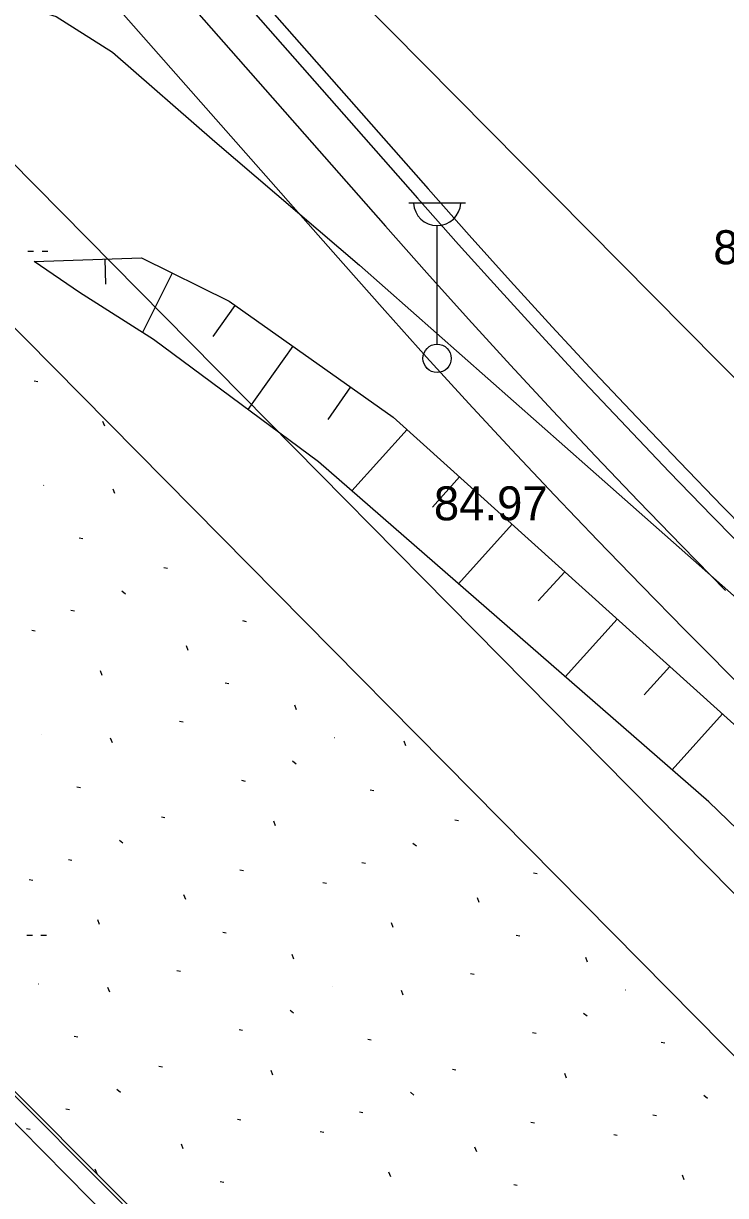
# Model space of a CAD drawing. Extents: x 412225 to 413380, y 4456471 to 4457189.
# Drawn here: x 412461.2 to 412485.99, y 4456850.62 to 4456892.03 of the extents above; entities that cross this region are included whole.
import ezdxf

# ---------------------------------------------------------------- set-up
doc = ezdxf.new("R2010")
doc.units = 0
for name, color, linetype in [('0_HALİHAZIR', 7, 'Continuous'), ('0_KADASTRO', 7, 'Continuous'), ('ADA_KOCEPHE', 7, 'Continuous'), ('KALDIRIM', 7, 'Continuous'), ('Level 41', 7, 'Continuous'), ('Level 62', 7, 'Continuous')]:
    doc.layers.add(name, color=color, linetype=linetype)

msp = doc.modelspace()

# ---------------------------------------------------------------- linework, layer by layer
at = {"layer": '0_HALİHAZIR'}
for p, q in [((412474.805, 4456885.702), (412476.805, 4456885.702)), ((412475.805, 4456880.702), (412475.805, 4456884.895)), ((412461.353, 4456883.986), (412461.553, 4456883.986)), ((412461.853, 4456883.986), (412462.053, 4456883.986)), ((412464.069, 4456883.708), (412464.098, 4456882.818)), ((412466.444, 4456883.216), (412465.401, 4456881.11)), ((412468.665, 4456882.074), (412467.89, 4456880.976)), ((412470.707, 4456880.633), (412469.125, 4456878.39)), ((412472.75, 4456879.191), (412471.942, 4456878.047)), ((412474.744, 4456877.689), (412472.79, 4456875.523)), ((412476.6, 4456876.014), (412475.638, 4456874.947)), ((412478.457, 4456874.34), (412476.561, 4456872.238)), ((412480.313, 4456872.665), (412479.379, 4456871.63)), ((412482.169, 4456870.991), (412480.331, 4456868.953)), ((412484.026, 4456869.316), (412483.121, 4456868.313)), ((412485.882, 4456867.642), (412484.102, 4456865.668)), ((412461.312, 4456859.824), (412461.512, 4456859.824)), ((412461.812, 4456859.824), (412462.012, 4456859.824))]:
    msp.add_line(p, q, dxfattribs=at)
for points in [[(412445.164, 4456872.719), (412444.639, 4456874.897), (412444.398, 4456876.751), (412444.432, 4456878.954), (412444.842, 4456881.245), (412445.646, 4456883.607), (412446.799, 4456885.662), (412448.62, 4456888.105), (412450.709, 4456890.256), (412452.759, 4456891.683), (412454.393, 4456892.381), (412456.258, 4456892.934), (412457.834, 4456893.105), (412459.906, 4456893.037), (412462.349, 4456892.284), (412464.34, 4456891.015), (412467.953, 4456887.862), (412473.063, 4456883.499), (412481.223, 4456876.288), (412492.646, 4456866.199), (412505.182, 4456855.321), (412515.363, 4456847.006)], [(412461.571, 4456883.628), (412465.366, 4456883.75), (412468.462, 4456882.217), (412474.258, 4456878.127), (412489.749, 4456864.153), (412505.547, 4456848.228), (412515.676, 4456838.974), (412524.256, 4456831.161), (412532.872, 4456821.935)], [(412533.164, 4456816.614), (412521.975, 4456828.646), (412511.169, 4456839.221), (412502.887, 4456846.939), (412494.891, 4456855.369), (412485.404, 4456864.533), (412471.618, 4456876.544), (412465.786, 4456880.863), (412463.181, 4456882.534), (412461.571, 4456883.628)], [(412532.886, 4456773.972), (412532.31, 4456774.062), (412531.793, 4456774.564), (412531.273, 4456775.296), (412528.663, 4456779.548), (412524.693, 4456785.735), (412521.094, 4456791.304), (412516.782, 4456797.322), (412512.918, 4456801.901), (412508.059, 4456807.056), (412500.088, 4456814.895), (412487.722, 4456827.567), (412472.464, 4456842.514), (412454.647, 4456860.416), (412450.212, 4456864.756)]]:
    msp.add_lwpolyline(points, dxfattribs=at)
msp.add_circle((412475.805, 4456880.202), 0.5, dxfattribs=at)
msp.add_arc((412475.805, 4456885.732), 0.837, 183.298, 356.9072, dxfattribs=at)
at = {"layer": '0_KADASTRO'}
msp.add_lwpolyline([(412245.621, 4457084.985), (412262.788, 4457087.767), (412498.109, 4456849.333), (412486.377, 4456828.685), (412245.456, 4457070.818)], dxfattribs=at)
at = {"layer": 'ADA_KOCEPHE'}
for p, q in [((412299.933, 4457044.174), (412519.643, 4456821.8)), ((412299.933, 4457044.174), (412507.885, 4456833.7)), ((412494.937, 4456818.806), (412285.694, 4457030.12)), ((412511.712, 4456801.864), (412285.694, 4457030.12))]:
    msp.add_line(p, q, dxfattribs=at)
at = {"layer": 'KALDIRIM'}
for p, q in [((412447.342, 4456918.17), (412475.486, 4456886.193)), ((412446.967, 4456917.84), (412475.111, 4456885.863)), ((412445.841, 4456916.849), (412473.985, 4456884.872)), ((412444.34, 4456915.527), (412472.484, 4456883.55)), ((412484.57, 4456870.599), (412499.519, 4456855.488))]:
    msp.add_line(p, q, dxfattribs=at)
for points in [[(412475.486, 4456886.193), (412476.936, 4456884.558), (412478.398, 4456882.933), (412479.872, 4456881.319), (412481.357, 4456879.716), (412482.854, 4456878.123), (412484.362, 4456876.542), (412485.882, 4456874.971), (412487.414, 4456873.412)], [(412475.111, 4456885.863), (412476.563, 4456884.225), (412478.027, 4456882.597), (412479.503, 4456880.98), (412480.991, 4456879.375), (412482.491, 4456877.78), (412484.002, 4456876.195), (412485.524, 4456874.622), (412487.058, 4456873.06)], [(412473.985, 4456884.872), (412475.444, 4456883.225), (412476.916, 4456881.59), (412478.399, 4456879.965), (412479.895, 4456878.351), (412481.402, 4456876.748), (412482.92, 4456875.156), (412484.45, 4456873.575), (412485.992, 4456872.006)], [(412472.484, 4456883.55), (412473.953, 4456881.893), (412475.434, 4456880.247), (412476.927, 4456878.611), (412478.432, 4456876.987), (412479.949, 4456875.373), (412481.478, 4456873.77), (412483.018, 4456872.179), (412484.57, 4456870.599)]]:
    msp.add_lwpolyline(points, dxfattribs=at)
at = {"layer": 'Level 41'}
for p, q in [((412461.579, 4456879.407), (412461.705, 4456879.381)), ((412461.579, 4456879.407), (412461.705, 4456879.381)), ((412464.067, 4456877.808), (412464.004, 4456877.972)), ((412464.067, 4456877.808), (412464.004, 4456877.972)), ((412461.908, 4456875.717), (412461.917, 4456875.715)), ((412461.908, 4456875.717), (412461.917, 4456875.715)), ((412464.425, 4456875.422), (412464.361, 4456875.584)), ((412464.425, 4456875.422), (412464.361, 4456875.584)), ((412463.169, 4456873.866), (412463.295, 4456873.841)), ((412463.169, 4456873.866), (412463.295, 4456873.841)), ((412466.157, 4456872.811), (412466.282, 4456872.786)), ((412466.157, 4456872.811), (412466.282, 4456872.786)), ((412464.674, 4456871.989), (412464.8, 4456871.888)), ((412464.674, 4456871.989), (412464.8, 4456871.888)), ((412462.872, 4456871.301), (412462.998, 4456871.277)), ((412462.872, 4456871.301), (412462.998, 4456871.277)), ((412468.932, 4456870.935), (412469.058, 4456870.911)), ((412468.932, 4456870.935), (412469.058, 4456870.911)), ((412461.489, 4456870.602), (412461.615, 4456870.576)), ((412461.489, 4456870.602), (412461.615, 4456870.576)), ((412467.018, 4456869.886), (412466.953, 4456870.049)), ((412467.018, 4456869.886), (412466.953, 4456870.049)), ((412463.977, 4456869.002), (412463.914, 4456869.166)), ((412463.977, 4456869.002), (412463.914, 4456869.166)), ((412468.325, 4456868.737), (412468.451, 4456868.712)), ((412468.325, 4456868.737), (412468.451, 4456868.712)), ((412470.838, 4456867.783), (412470.775, 4456867.945)), ((412470.838, 4456867.783), (412470.775, 4456867.945)), ((412466.707, 4456867.386), (412466.833, 4456867.361)), ((412466.707, 4456867.386), (412466.833, 4456867.361)), ((412461.818, 4456866.911), (412461.826, 4456866.909)), ((412461.818, 4456866.911), (412461.826, 4456866.909)), ((412464.335, 4456866.616), (412464.271, 4456866.779)), ((412464.335, 4456866.616), (412464.271, 4456866.779)), ((412472.185, 4456866.805), (412472.194, 4456866.803)), ((412472.185, 4456866.805), (412472.194, 4456866.803)), ((412474.702, 4456866.51), (412474.639, 4456866.673)), ((412474.702, 4456866.51), (412474.639, 4456866.673)), ((412470.702, 4456865.982), (412470.828, 4456865.882)), ((412470.702, 4456865.982), (412470.828, 4456865.882)), ((412463.078, 4456865.061), (412463.205, 4456865.036)), ((412463.078, 4456865.061), (412463.205, 4456865.036)), ((412468.901, 4456865.295), (412469.027, 4456865.269)), ((412468.901, 4456865.295), (412469.027, 4456865.269)), ((412473.446, 4456864.955), (412473.572, 4456864.93)), ((412473.446, 4456864.955), (412473.572, 4456864.93)), ((412466.067, 4456864.006), (412466.192, 4456863.98)), ((412466.067, 4456864.006), (412466.192, 4456863.98)), ((412470.098, 4456863.685), (412470.035, 4456863.848)), ((412470.098, 4456863.685), (412470.035, 4456863.848)), ((412476.435, 4456863.9), (412476.56, 4456863.874)), ((412476.435, 4456863.9), (412476.56, 4456863.874)), ((412464.584, 4456863.183), (412464.71, 4456863.082)), ((412464.584, 4456863.183), (412464.71, 4456863.082)), ((412474.951, 4456863.077), (412475.077, 4456862.976)), ((412474.951, 4456863.077), (412475.077, 4456862.976)), ((412462.782, 4456862.496), (412462.908, 4456862.471)), ((412462.782, 4456862.496), (412462.908, 4456862.471)), ((412468.842, 4456862.13), (412468.968, 4456862.105)), ((412468.842, 4456862.13), (412468.968, 4456862.105)), ((412473.149, 4456862.39), (412473.276, 4456862.365)), ((412473.149, 4456862.39), (412473.276, 4456862.365)), ((412461.399, 4456861.796), (412461.525, 4456861.77)), ((412461.399, 4456861.796), (412461.525, 4456861.77)), ((412471.767, 4456861.69), (412471.893, 4456861.664)), ((412471.767, 4456861.69), (412471.893, 4456861.664)), ((412479.209, 4456862.024), (412479.335, 4456861.999)), ((412479.209, 4456862.024), (412479.335, 4456861.999)), ((412466.928, 4456861.08), (412466.863, 4456861.243)), ((412466.928, 4456861.08), (412466.863, 4456861.243)), ((412477.295, 4456860.974), (412477.231, 4456861.137)), ((412477.295, 4456860.974), (412477.231, 4456861.137)), ((412463.887, 4456860.197), (412463.824, 4456860.361)), ((412463.887, 4456860.197), (412463.824, 4456860.361)), ((412474.255, 4456860.091), (412474.191, 4456860.255)), ((412474.255, 4456860.091), (412474.191, 4456860.255)), ((412468.235, 4456859.932), (412468.361, 4456859.907)), ((412468.235, 4456859.932), (412468.361, 4456859.907)), ((412478.602, 4456859.826), (412478.728, 4456859.801)), ((412478.602, 4456859.826), (412478.728, 4456859.801)), ((412470.747, 4456858.977), (412470.685, 4456859.139)), ((412470.747, 4456858.977), (412470.685, 4456859.139)), ((412481.115, 4456858.871), (412481.053, 4456859.033)), ((412481.115, 4456858.871), (412481.053, 4456859.033)), ((412466.617, 4456858.581), (412466.743, 4456858.555)), ((412466.617, 4456858.581), (412466.743, 4456858.555)), ((412476.985, 4456858.475), (412477.111, 4456858.449)), ((412476.985, 4456858.475), (412477.111, 4456858.449)), ((412461.728, 4456858.106), (412461.736, 4456858.104)), ((412461.728, 4456858.106), (412461.736, 4456858.104)), ((412464.245, 4456857.81), (412464.181, 4456857.973)), ((412464.245, 4456857.81), (412464.181, 4456857.973)), ((412472.095, 4456858), (412472.104, 4456857.998)), ((412472.095, 4456858), (412472.104, 4456857.998)), ((412474.612, 4456857.704), (412474.549, 4456857.867)), ((412474.612, 4456857.704), (412474.549, 4456857.867)), ((412482.463, 4456857.894), (412482.471, 4456857.892)), ((412482.463, 4456857.894), (412482.471, 4456857.892)), ((412470.612, 4456857.176), (412470.738, 4456857.076)), ((412470.612, 4456857.176), (412470.738, 4456857.076)), ((412480.979, 4456857.07), (412481.105, 4456856.97)), ((412480.979, 4456857.07), (412481.105, 4456856.97)), ((412468.811, 4456856.49), (412468.937, 4456856.464)), ((412468.811, 4456856.49), (412468.937, 4456856.464)), ((412479.178, 4456856.384), (412479.304, 4456856.358)), ((412479.178, 4456856.384), (412479.304, 4456856.358)), ((412462.988, 4456856.255), (412463.114, 4456856.23)), ((412462.988, 4456856.255), (412463.114, 4456856.23)), ((412473.356, 4456856.149), (412473.482, 4456856.124)), ((412473.356, 4456856.149), (412473.482, 4456856.124)), ((412483.723, 4456856.043), (412483.849, 4456856.018)), ((412483.723, 4456856.043), (412483.849, 4456856.018)), ((412465.977, 4456855.2), (412466.102, 4456855.174)), ((412465.977, 4456855.2), (412466.102, 4456855.174)), ((412470.008, 4456854.88), (412469.944, 4456855.042)), ((412470.008, 4456854.88), (412469.944, 4456855.042)), ((412476.345, 4456855.094), (412476.47, 4456855.068)), ((412476.345, 4456855.094), (412476.47, 4456855.068)), ((412480.375, 4456854.773), (412480.312, 4456854.936)), ((412480.375, 4456854.773), (412480.312, 4456854.936)), ((412464.494, 4456854.378), (412464.62, 4456854.277)), ((412464.494, 4456854.378), (412464.62, 4456854.277)), ((412474.861, 4456854.271), (412474.987, 4456854.171)), ((412474.861, 4456854.271), (412474.987, 4456854.171)), ((412485.229, 4456854.165), (412485.355, 4456854.065)), ((412485.229, 4456854.165), (412485.355, 4456854.065)), ((412462.692, 4456853.69), (412462.818, 4456853.665)), ((412462.692, 4456853.69), (412462.818, 4456853.665)), ((412473.059, 4456853.584), (412473.185, 4456853.559)), ((412473.059, 4456853.584), (412473.185, 4456853.559)), ((412483.427, 4456853.478), (412483.553, 4456853.453)), ((412483.427, 4456853.478), (412483.553, 4456853.453)), ((412461.309, 4456852.991), (412461.435, 4456852.965)), ((412461.309, 4456852.991), (412461.435, 4456852.965)), ((412468.752, 4456853.324), (412468.878, 4456853.299)), ((412468.752, 4456853.324), (412468.878, 4456853.299)), ((412479.119, 4456853.218), (412479.245, 4456853.193)), ((412479.119, 4456853.218), (412479.245, 4456853.193)), ((412471.676, 4456852.885), (412471.802, 4456852.859)), ((412471.676, 4456852.885), (412471.802, 4456852.859)), ((412482.044, 4456852.778), (412482.17, 4456852.753)), ((412482.044, 4456852.778), (412482.17, 4456852.753)), ((412466.837, 4456852.275), (412466.773, 4456852.438)), ((412466.837, 4456852.275), (412466.773, 4456852.438)), ((412477.205, 4456852.169), (412477.141, 4456852.332)), ((412477.205, 4456852.169), (412477.141, 4456852.332)), ((412463.797, 4456851.391), (412463.734, 4456851.555)), ((412463.797, 4456851.391), (412463.734, 4456851.555)), ((412474.165, 4456851.285), (412474.101, 4456851.449)), ((412474.165, 4456851.285), (412474.101, 4456851.449)), ((412484.532, 4456851.179), (412484.469, 4456851.343)), ((412484.532, 4456851.179), (412484.469, 4456851.343)), ((412468.145, 4456851.126), (412468.271, 4456851.101)), ((412468.145, 4456851.126), (412468.271, 4456851.101)), ((412478.512, 4456851.02), (412478.638, 4456850.995)), ((412478.512, 4456851.02), (412478.638, 4456850.995))]:
    msp.add_line(p, q, dxfattribs=at)
at = {"layer": 'Level 62'}
msp.add_line((412400.48, 4456966.264), (412503.388, 4456862.241), dxfattribs=at)

# ---------------------------------------------------------------- texts
at = {"layer": '0_HALİHAZIR'}
for s, p in [('86.08', (412485.56, 4456883.528)), ('84.97', (412475.692, 4456874.48))]:
    msp.add_text(s, height=1.2, dxfattribs=at).set_placement(p)

doc.saveas('drawing.dxf')
